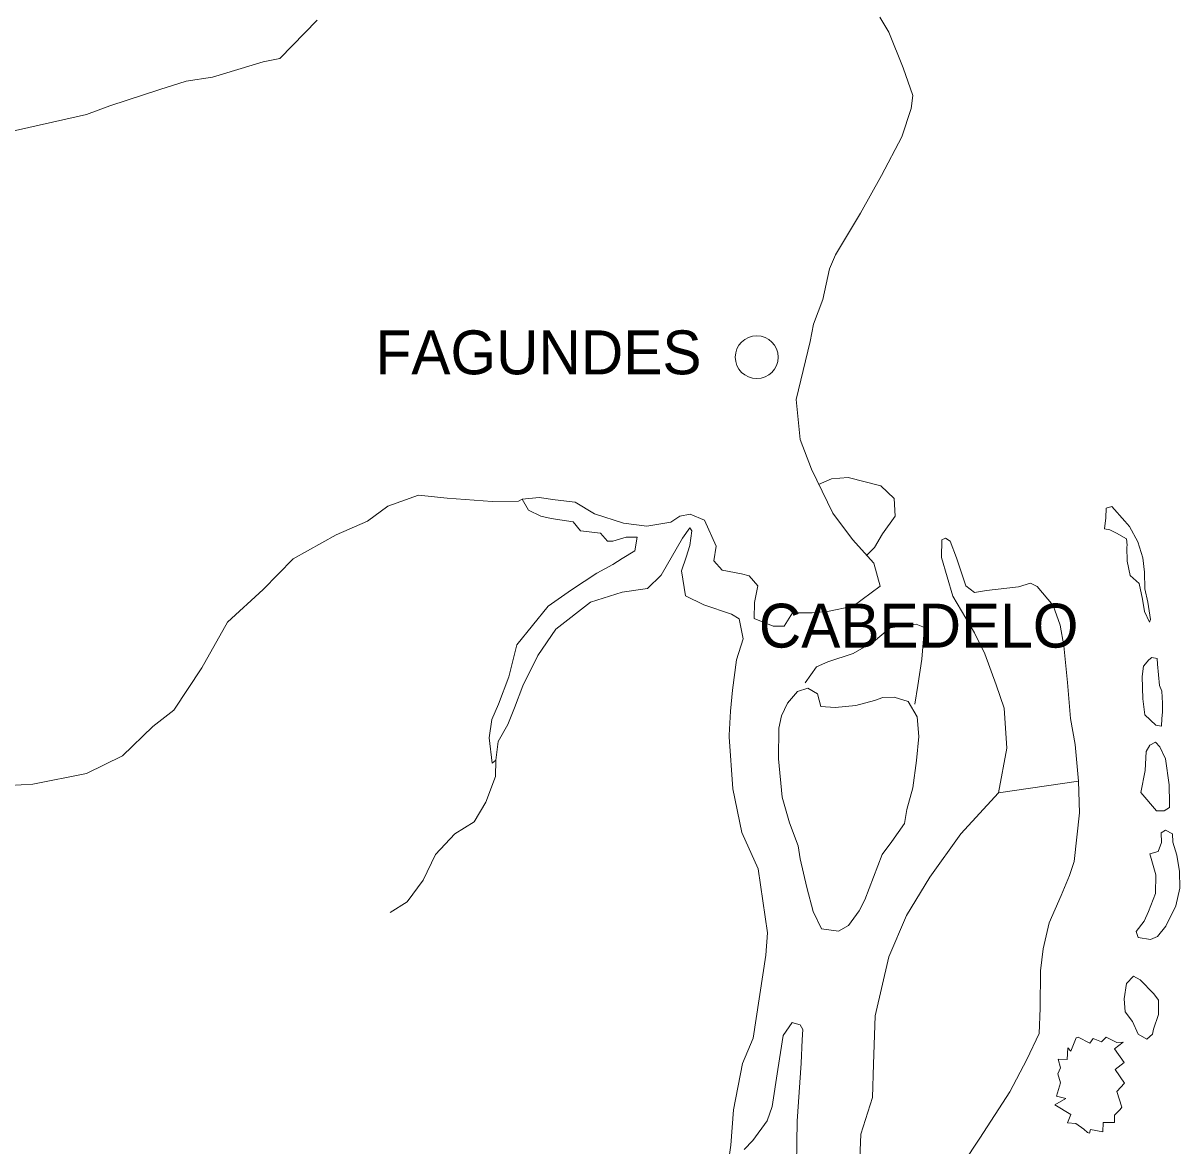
# Model space of a CAD drawing. Extents: x 47169 to 972804, y 7447977 to 9608469.
# Drawn here: x 945119 to 963038, y 9219227 to 9236610 of the extents above; entities that cross this region are included whole.
import ezdxf
from ezdxf.enums import TextEntityAlignment as Align

# ---------------------------------------------------------------- set-up
doc = ezdxf.new("R2010")
doc.units = 0
doc.header["$LTSCALE"] = 270
doc.layers.add('1', color=7, linetype='Continuous', lineweight=13)
doc.layers.add('2', color=7, linetype='Continuous', lineweight=13)
doc.layers.add('3', color=7, linetype='Continuous')

msp = doc.modelspace()

# ---------------------------------------------------------------- linework, layer by layer
at = {"layer": '1'}
msp.add_line((961468.6, 9224875.8), (960226.5, 9224694), dxfattribs=at)
for points in [[(949674.7, 9236657.3), (949097, 9236062.7), (948839.6, 9236010.6), (948052.2, 9235772.3), (947644.2, 9235713.8), (947234.4, 9235583.1)], [(952442.2, 9225198), (952386.4, 9225150.8), (952336.7, 9225545.8), (952381.2, 9225827), (952481.8, 9226066.6), (952640.6, 9226490.8), (952768.9, 9226987.3), (953251.4, 9227583.8), (953614.7, 9227835.6), (954003.5, 9228096), (954252.7, 9228229), (954398.6, 9228323.1), (954592.3, 9228441.1), (954628.5, 9228649.2), (954460.2, 9228651.7), (954251.4, 9228590.4), (954171.7, 9228592.2), (954062, 9228713.9), (953751.1, 9228751), (953641.6, 9228889.4), (953298.7, 9228943.3), (953139.5, 9228978), (952948.7, 9229069.4), (952848.3, 9229239.9), (953112.1, 9229267.5), (953359.9, 9229232.1), (953670.8, 9229195), (953971.6, 9229012.9), (954416.7, 9228869.3), (954782.8, 9228824), (955152.2, 9228882.9), (955289.2, 9228977), (955450.1, 9229007.8), (955671.9, 9228914.9), (955856.6, 9228509.9), (955820.3, 9228285.2), (955946.4, 9228138.9), (956249.4, 9228086.4), (956367.6, 9228052.1), (956501.4, 9227896.8), (956449.3, 9227640.2), (956444.9, 9227390.8), (956738.5, 9227274.1), (956905.7, 9227271.5), (957037.1, 9227478.7), (957341.7, 9227481.6), (957581.1, 9227502.8), (957975, 9227584.7), (958395.2, 9227892.4), (958297.6, 9228248), (957968.5, 9228615.5), (957664.2, 9229021.6), (957332.3, 9229702.9), (957155.8, 9230164.4), (957094.8, 9230784.5), (957309.8, 9231682.7), (957363, 9231948.2), (957504.8, 9232331.6), (957609.8, 9232805), (957701.4, 9233021.5), (958088.1, 9233667.6), (958417.7, 9234250), (958731.9, 9234848), (958875.3, 9235289), (958902.6, 9235489.4), (958750.1, 9235918.6), (958527.8, 9236469.1), (958388.1, 9236704.2)], [(947234.4, 9235583.1), (946462.4, 9235329.2), (946100.3, 9235198.2), (944840.8, 9234910.8)], [(957439.9, 9229468.1), (957641.2, 9229553.9), (957897.2, 9229573.8), (958406.7, 9229445.2), (958611, 9229249.4), (958629.6, 9228975.5), (958433.4, 9228704.5), (958309.7, 9228489.5), (958187.9, 9228370.9)], [(952848.3, 9229239.9), (952791.5, 9229208.2), (952384, 9229206.2), (951688.9, 9229256.6), (951243, 9229303.6), (950768.6, 9229133.7), (950452.1, 9228897.1), (949969.6, 9228687.3), (949299.7, 9228318.5), (948836.1, 9227842.6), (948283.5, 9227336.4), (947887.6, 9226626.1), (947453.4, 9225972.7), (947129, 9225720.6), (946657.8, 9225268), (946101.8, 9224994.6), (945267.7, 9224830), (944723.7, 9224798.1)], [(956042.8, 9218955.2), (956079.6, 9219236.4), (956121, 9219783.6), (956261.4, 9220505), (956427.6, 9220897), (956626.1, 9222181), (956648, 9222527.7), (956505, 9223518.7), (956250.8, 9224078.5), (956111.7, 9224756.9), (956053.4, 9225562.1), (956053.6, 9225586.5), (956075.7, 9225956.5), (956106.3, 9226285.4), (956170.2, 9226751.5), (956271.6, 9227079.8), (956212.3, 9227386.2), (956094.4, 9227460.4), (955664.8, 9227603.8), (955379.2, 9227744.8), (955315.1, 9228132.2), (955390, 9228339.9), (955449.2, 9228524.5), (955476.6, 9228749.3), (955446, 9228798.3), (955331.7, 9228638.6), (955002.2, 9228064), (954789.9, 9227858.6), (954397.4, 9227800), (953907.6, 9227646.8), (953372.4, 9227228.1), (953094.2, 9226821.6), (952862, 9226350.3), (952728.3, 9226006.8), (952627.5, 9225750.6), (952480.1, 9225486.9), (952442.2, 9225198), (952437.8, 9224948.7), (952287, 9224548.8), (952106.1, 9224245.6), (951807.7, 9224056.4), (951505.9, 9223739.8), (951315.3, 9223340.3), (951069.8, 9223005.5), (950803.8, 9222840.5)], [(959678.2, 9218948.4), (959940.9, 9219346.2), (960401.3, 9220063.7), (960666, 9220566.7), (960856.8, 9220966.3), (960871.3, 9221360.8), (960880.9, 9221939.3), (960919.4, 9222277), (961013.8, 9222678.5), (961197, 9223101.4), (961330.4, 9223413.9), (961398.8, 9223629.5), (961484.1, 9224384.7), (961468.6, 9224875.8), (961413.8, 9225440.5), (961340.9, 9225843.5), (961294.9, 9226400.4), (961241.3, 9226971.7), (961182.1, 9227287), (961076.2, 9227593.9), (960825.2, 9227887.6), (960722.6, 9227937.3), (960537.2, 9227884.6), (960040.5, 9227826.9), (959856.4, 9227797.5), (959722.1, 9227896.2), (959578.7, 9228333.1), (959479.1, 9228592.3), (959407.4, 9228633.9), (959350.7, 9228610), (959346.1, 9228337.4), (959520.3, 9227738.4), (959854.2, 9227170.2), (960016.3, 9226846.2), (960191.5, 9226368), (960313.5, 9226004.5), (960357.8, 9225384.5), (960226.5, 9224694), (959647.2, 9224059.6), (959164, 9223389.9), (958802.1, 9222792.4), (958527.3, 9222153.1), (958319.9, 9221238.2), (958291.1, 9220490.3), (958274.3, 9219976.2), (958096.5, 9219406.9), (958081, 9219029.1)], [(958931.8, 9226065.5), (958976.4, 9226354.4), (959039.8, 9226763.9), (959069.8, 9227141.6), (959079.6, 9227254.6), (958952.7, 9227304.5), (958552.3, 9227246), (958292.4, 9227033.2), (957977.4, 9226853.1), (957584.2, 9226721.3), (957406.3, 9226644.2), (957234.7, 9226397.4)], [(957096.8, 9218939.2), (957108.3, 9219607.5), (957172.8, 9220506.9), (957187, 9220869.2), (957197.3, 9221029.8), (957158.1, 9221103.3), (957063.1, 9221128.6), (957031.1, 9221137.7), (956892, 9220938.3), (956810.9, 9220408.1), (956720.6, 9219838.1), (956645.5, 9219613.8), (956424.7, 9219312), (956286.1, 9219169.2)]]:
    msp.add_lwpolyline(points, dxfattribs=at)
for points in [[(961872, 9228781.7), (961891.2, 9228950.1), (961893.7, 9229103), (961981.4, 9229125.5), (962185.4, 9228897.6), (962256.7, 9228816), (962387.5, 9228581), (962463.9, 9228329.8), (962491.9, 9228112.3), (962495.2, 9227854), (962539.8, 9227644.1), (962582.8, 9227378.8), (962565.9, 9227337.9), (962488.7, 9227500.5), (962460.5, 9227693.6), (962408.4, 9227936.8), (962266.6, 9228058.9), (962223.1, 9228277.6), (962218.4, 9228494.9), (962218.7, 9228527.1), (962212.9, 9228623.5), (962054.2, 9228714.7), (961951.6, 9228764.4)], [(962493.3, 9225898.7), (962465.6, 9226148.3), (962455.4, 9226495.4), (962474.5, 9226655.9), (962556.2, 9226750.5), (962604.2, 9226790), (962683.8, 9226773.8), (962690.8, 9226685.1), (962724.4, 9226354.4), (962755.7, 9226265.5), (962768.5, 9226080.3), (962766.1, 9225942.8), (962756.4, 9225846.5), (962754.2, 9225725.7), (962665.8, 9225743.1)], [(956989.7, 9224228.3), (956875.8, 9224623.8), (956822.3, 9225220.6), (956823.2, 9225695), (956865.8, 9225887.5), (956957.2, 9226079.5), (957112.8, 9226262.2), (957272.7, 9226316.2), (957423.7, 9226225.1), (957476.2, 9226031.8), (957699.8, 9226012.1), (958020.2, 9226046.9), (958308.8, 9226123.1), (958437.7, 9226169.6), (958613.8, 9226174.7), (958828.1, 9226107.4), (958967.8, 9225872.3), (958994.9, 9225566.1), (958956.2, 9225196.3), (958900.4, 9224770), (958806.6, 9224433.9), (958771.5, 9224217), (958574.1, 9223938.3), (958427.3, 9223740.1), (958159.7, 9223035.3), (958068.5, 9222867.6), (957904.8, 9222637.4), (957751.2, 9222551.2), (957487.9, 9222586.8), (957357.4, 9222853.9), (957259.9, 9223226.1), (957155.3, 9223670.4), (957127.2, 9223872.4)], [(962432.8, 9224701), (962502.2, 9225037.3), (962514.8, 9225335.4), (962573.3, 9225431.3), (962661.2, 9225478.2), (962724.8, 9225404.5), (962817.3, 9225217.4), (962873.5, 9224814.6), (962876.5, 9224533), (962875.9, 9224468.7), (962794.6, 9224414), (962675, 9224415.1)], [(962688.6, 9222467.4), (962584.1, 9222420.7), (962392.8, 9222455.6), (962362.6, 9222544.6), (962484.8, 9222704.2), (962551.4, 9222855.5), (962660.3, 9223136.1), (962666.2, 9223425.3), (962574.9, 9223748.7), (962703.7, 9223787.4), (962754.8, 9223923.3), (962749.5, 9224076.3), (962814.1, 9224115.7), (962924.3, 9224057), (962929.8, 9223928.4), (962991.1, 9223726.1), (963034.3, 9223476.3), (963037.6, 9223219.1), (962977.5, 9222945.9), (962819.6, 9222627)], [(962188.7, 9221300.2), (962176.1, 9221502.1), (962212.6, 9221742.3), (962318.8, 9221853.3), (962421.2, 9221795.8), (962633.1, 9221583.3), (962704.2, 9221485.2), (962707.7, 9221260.1), (962631.5, 9221035.8), (962614.2, 9220956.1), (962524.9, 9220877.1), (962390.5, 9220959.2), (962305.9, 9221154)], [(962114.2, 9219787.9), (962024.9, 9219701.1), (962022.7, 9219588.1), (961847.8, 9219590.7), (961844.3, 9219446.7), (961654.1, 9219481.6), (961637, 9219425.2), (961605, 9219434.4), (961550.1, 9219483.7), (961423.5, 9219573.5), (961296.2, 9219583.5), (961346.1, 9219711.6), (961100.5, 9219860.1), (961270.8, 9219961.7), (961127.2, 9219996.2), (961186.6, 9220205.2), (961149.1, 9220341.8), (961190.9, 9220437.9), (961153.3, 9220567.9), (961289.5, 9220565.6), (961300, 9220742.9), (961347.1, 9220693.7), (961430.9, 9220901.3), (961463.1, 9220908.8), (961645, 9220817.4), (961694.4, 9220889), (961821.3, 9220839.1), (961893.9, 9220910.5), (962060.4, 9220827), (962156.8, 9220833.9), (962027.4, 9220730.8), (962175.1, 9220520), (962037.8, 9220409.3), (962177.7, 9220197.4), (962063.6, 9220071), (962139, 9219828.7)]]:
    msp.add_lwpolyline(points, close=True, dxfattribs=at)
at = {"layer": '2'}
msp.add_circle((956482.5, 9231438.3), 331.7, dxfattribs=at)

# ---------------------------------------------------------------- texts
at = {"layer": '3'}
for s, p in [('FAGUNDES', (955627.9, 9231173.2)), ('CABEDELO', (961466.8, 9226941.9))]:
    msp.add_text(s, height=679.8, dxfattribs=at).set_placement(p, align=Align.RIGHT)

doc.saveas('drawing.dxf')
